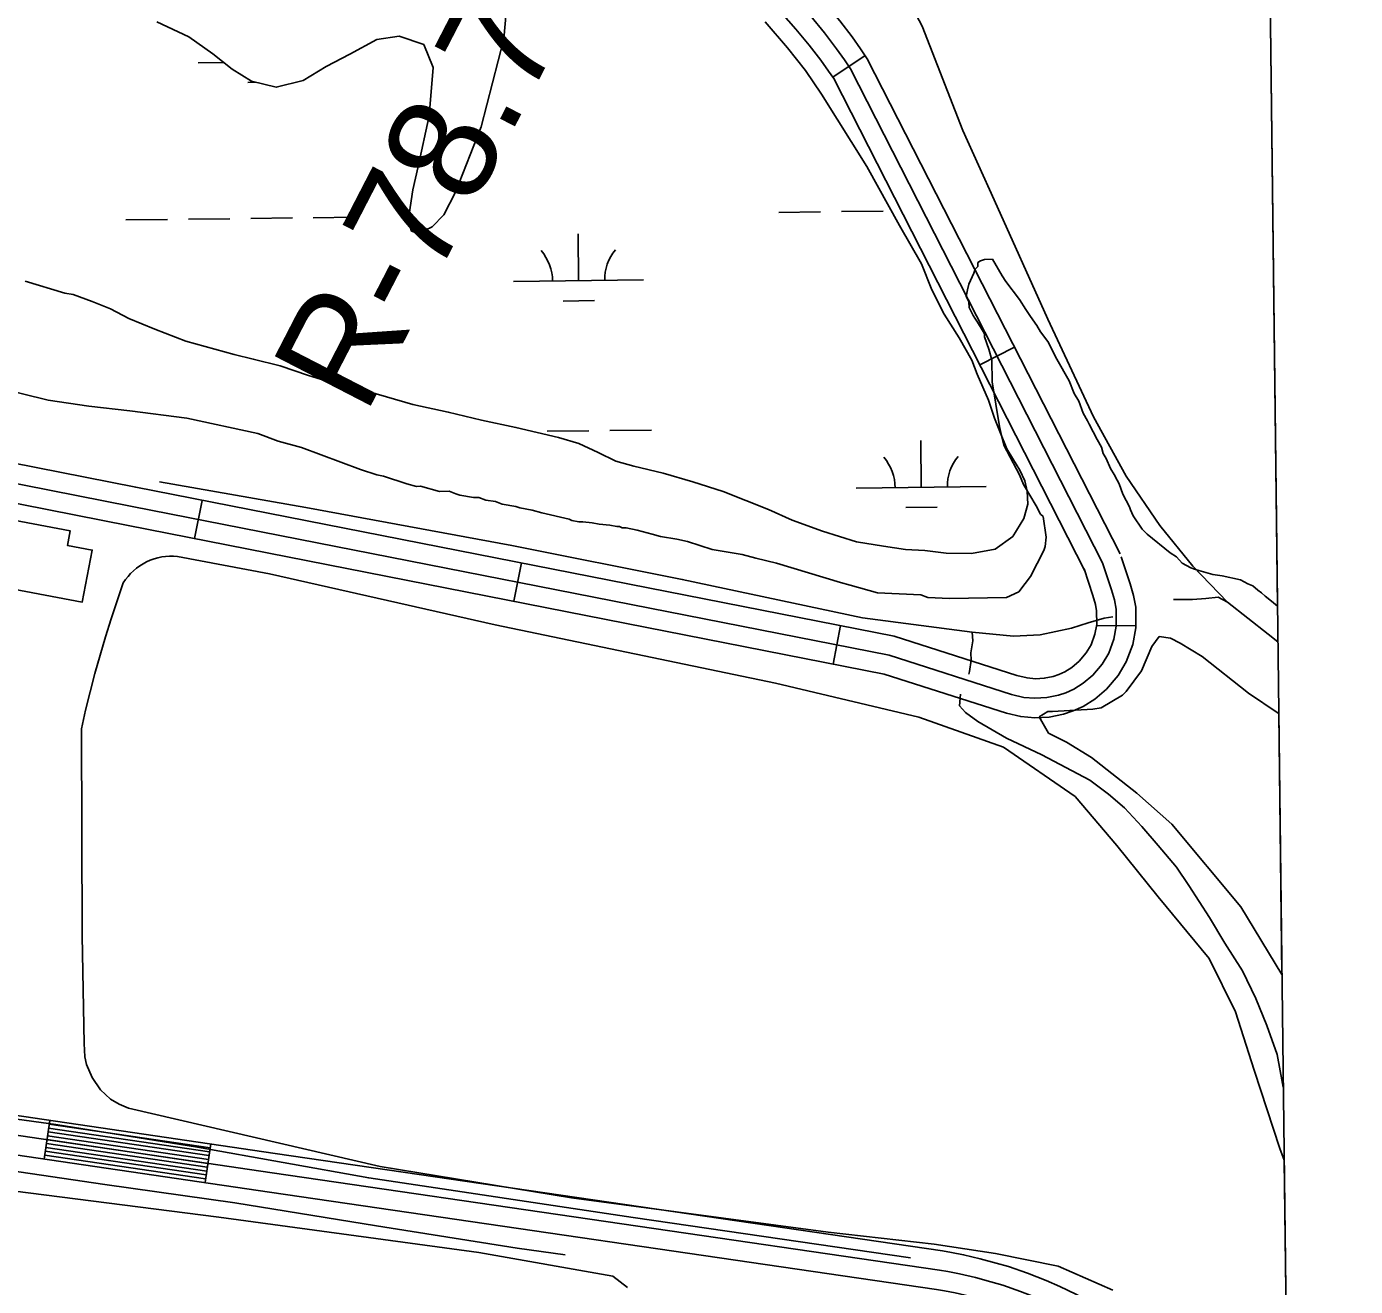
# Model space of a CAD drawing. Extents: x 3683402 to 3721514, y 487807 to 513565.
# Drawn here: x 3718223 to 3719244, y 506822 to 507790 of the extents above; entities that cross this region are included whole.
import ezdxf

# ---------------------------------------------------------------- set-up
doc = ezdxf.new("R2010")
doc.units = 0
for name, color, linetype in [('V-BLDG-OTLN', 7, 'Continuous'), ('V-GRID-FRAM', 7, 'Continuous'), ('V-RIVR-RANG-IDEN', 7, 'Continuous'), ('V-ROAD-CNTR', 7, 'Continuous'), ('V-SITE-VEGE', 7, 'Continuous'), ('V-TOPO-SHOR', 7, 'Continuous'), ('V-WETL-SWMP', 7, 'Continuous')]:
    doc.layers.add(name, color=color, linetype=linetype)

msp = doc.modelspace()

# ---------------------------------------------------------------- linework, layer by layer
at = {"layer": 'V-BLDG-OTLN'}
msp.add_lwpolyline([(3718060, 507439.8), (3718256.6, 507402.7), (3718254.5, 507391.6), (3718273.5, 507388), (3718265.9, 507348), (3718050.3, 507388.7)], close=True, dxfattribs=at)
at = {"layer": 'V-GRID-FRAM'}
msp.add_lwpolyline([(3687448, 511403.5), (3719130.8, 511772.1), (3719350.3, 493590.7), (3687651.7, 493221.8), (3687448, 511403.5)], dxfattribs=at)
at = {"layer": 'V-ROAD-CNTR'}
for p, q in [((3718867.4, 507768.2), (3718842.6, 507751.3)), ((3718982.2, 507544), (3718955.5, 507530.4)), ((3718352.2, 507396.8), (3718358, 507426.2)), ((3718597.5, 507348.6), (3718603.3, 507378.1)), ((3718842.9, 507300.4), (3718848.6, 507329.9)), ((3719075.4, 507329.9), (3719045.4, 507329.7)), ((3718236.5, 506920), (3718240.9, 506949.7)), ((3718360.2, 506901.9), (3718364.6, 506931.6))]:
    msp.add_line(p, q, dxfattribs=at)
for points in [[(3715330.2, 508570.2), (3716437.9, 508352.4), (3717470.7, 508152.6), (3718158.2, 508017.2), (3718610.1, 507927.3), (3718623.4, 507924.1), (3718641, 507919), (3718659.1, 507912.9), (3718678, 507905.4), (3718694.5, 507898), (3718708.1, 507891.2), (3718723.8, 507882.5), (3718740.6, 507872.2), (3718757.5, 507860.5), (3718772.3, 507849.3), (3718787.8, 507836.3), (3718801.5, 507823.7), (3718813.7, 507811.3), (3718825.6, 507798.2), (3718836.2, 507785.4), (3718845.4, 507773.3), (3718851.6, 507764.7), (3718856.2, 507757.9), (3719049.9, 507378.3)], [(3717416.2, 508147.9), (3717467.9, 508137.9), (3718155.3, 508002.5), (3718606.9, 507912.6), (3718619.5, 507909.6), (3718636.5, 507904.7), (3718653.9, 507898.8), (3718672.2, 507891.6), (3718688, 507884.5), (3718701.1, 507877.9), (3718716.3, 507869.5), (3718732.4, 507859.6), (3718748.7, 507848.4), (3718762.9, 507837.6), (3718777.9, 507825.1), (3718791, 507812.9), (3718802.8, 507801), (3718814.2, 507788.3), (3718824.4, 507776), (3718833.3, 507764.4), (3718839.3, 507756.1), (3718843.3, 507750.3), (3719036.6, 507371.5)], [(3718833.9, 507811.5), (3718847.9, 507794.8), (3718857.4, 507782.3), (3718863.9, 507773.3), (3718869.1, 507765.6), (3719063.3, 507385.1)], [(3719049.9, 507378.3), (3719056.7, 507357.5), (3719059.1, 507349.7), (3719060.3, 507342.7), (3719060.4, 507329.5), (3719058.6, 507319.4), (3719054.6, 507308.7), (3719049.5, 507300.2), (3719042.4, 507291.8), (3719035, 507285.6), (3719027.9, 507281.2), (3719021.7, 507278.3), (3719015.9, 507276.4), (3719007, 507274.6), (3718997.9, 507274.1), (3718989.4, 507274.8), (3718980, 507277.1), (3718885.8, 507307.3), (3718304.1, 507421.6), (3717207.2, 507638.1), (3716503.7, 507769.8)], [(3719035.7, 507373.6), (3719042.4, 507353), (3719044.5, 507346.2), (3719045.3, 507341.4), (3719045.4, 507330.8), (3719044, 507323.4), (3719041, 507315.2), (3719037.2, 507308.9), (3719031.8, 507302.5), (3719026.2, 507297.8), (3719020.8, 507294.4), (3719016.2, 507292.3), (3719012, 507290.9), (3719005.1, 507289.5), (3718998.2, 507289.1), (3718991.9, 507289.7), (3718984.1, 507291.6), (3718889.6, 507321.8), (3718307, 507436.3), (3717210.1, 507652.8), (3717184.6, 507657.6)], [(3719064.2, 507382.9), (3719071, 507362), (3719073.7, 507353.2), (3719075.3, 507344.1), (3719075.4, 507328.2), (3719073.1, 507315.4), (3719068.1, 507302.2), (3719061.8, 507291.5), (3719053, 507281.1), (3719043.9, 507273.4), (3719034.9, 507267.9), (3719027.3, 507264.4), (3719019.8, 507261.9), (3719008.9, 507259.6), (3718997.7, 507259), (3718987, 507260), (3718976, 507262.7), (3718882.1, 507292.7), (3718301.2, 507406.8), (3717887.1, 507488.6)], [(3718411.8, 506909.5), (3718100, 506955.2), (3717308, 507087.8), (3717209.8, 507103.9), (3717186.1, 507107.9), (3717168, 507108.7), (3717152.5, 507109.7), (3717136.7, 507110.5), (3717118.6, 507111.1), (3717095.3, 507111.9), (3717069.6, 507110.5), (3716921, 507104.6), (3716372.9, 507064.7), (3716019.2, 507034.5)], [(3718409.7, 506894.6), (3718097.6, 506940.4), (3717305.6, 507073), (3717207.3, 507089.1), (3717184.5, 507092.9), (3717167.2, 507093.8), (3717151.7, 507094.8), (3717136.1, 507095.5), (3717118.1, 507096.1), (3717095.4, 507096.9), (3717070.3, 507095.6), (3716921.9, 507089.6), (3716374.1, 507049.8), (3716020.8, 507019.6)], [(3718414, 506924.3), (3718102.3, 506970), (3717867.3, 507009.4)], [(3718363.2, 506922.7), (3718239.6, 506940.8)], [(3718363.7, 506925.6), (3718240, 506943.8)], [(3718364.1, 506928.6), (3718240.4, 506946.7)], [(3718361.5, 506910.8), (3718237.8, 506928.9)], [(3718361.9, 506913.7), (3718238.3, 506931.9)], [(3718362.4, 506916.7), (3718238.7, 506934.9)], [(3718362.8, 506919.7), (3718239.1, 506937.8)], [(3718360.6, 506904.8), (3718237, 506923)], [(3718361.1, 506907.8), (3718237.4, 506926)], [(3718414, 506924.3), (3718926.9, 506849.4), (3718933.7, 506848.2), (3718943, 506846.4), (3718955.8, 506843.4), (3718968.2, 506840.1), (3718977.7, 506837.3), (3718992.1, 506832.3), (3719006.5, 506826.7), (3719017, 506822.1), (3719029.2, 506816.2), (3719045, 506807.8), (3719060.5, 506798.5), (3719073.9, 506789.6), (3719089.5, 506778), (3719101.8, 506767.8), (3719112.2, 506758.4), (3719119.4, 506751.6), (3719189.2, 506682.2)], [(3718411.8, 506909.5), (3718924.5, 506834.6), (3718931, 506833.5), (3718939.8, 506831.7), (3718952.2, 506828.9), (3718964.1, 506825.7), (3718973.1, 506823), (3718986.9, 506818.2), (3719000.8, 506812.8), (3719010.8, 506808.4), (3719022.5, 506802.9), (3719037.6, 506794.7), (3719052.4, 506785.9), (3719065.2, 506777.3), (3719080.2, 506766.1), (3719092, 506756.4), (3719102, 506747.5), (3719108.9, 506740.8), (3719189.4, 506660.7)], [(3718409.7, 506894.6), (3718922.2, 506819.8), (3718928.3, 506818.7), (3718936.7, 506817.1), (3718948.6, 506814.3), (3718960, 506811.3), (3718968.5, 506808.7), (3718981.8, 506804.1), (3718995.1, 506798.9), (3719004.6, 506794.8), (3719015.7, 506789.5), (3719030.2, 506781.7), (3719044.4, 506773.2), (3719056.6, 506765), (3719071, 506754.3), (3719082.2, 506745.1), (3719091.8, 506736.5), (3719098.4, 506730.1), (3719189.7, 506639.3)]]:
    msp.add_lwpolyline(points, dxfattribs=at)
at = {"layer": 'V-SITE-VEGE'}
for p, q in [((3719137.9, 511188.9), (3719184.3, 507344.8)), ((3718952, 507603.8), (3718951, 507600.7)), ((3718954.1, 507606), (3718952, 507603.8)), ((3718956.1, 507610.2), (3718954, 507609.1)), ((3718954, 507609.1), (3718954.1, 507606)), ((3718959.2, 507611.3), (3718956.1, 507610.2)), ((3718965.3, 507611.6), (3718959.2, 507611.3)), ((3718972.6, 507598.7), (3718965.3, 507611.6)), ((3718951, 507600.7), (3718947, 507592.3)), ((3718975.4, 507594.4), (3718972.6, 507598.7)), ((3718986, 507580.5), (3718975.4, 507594.4)), ((3718946, 507588.1), (3718945.1, 507582.8)), ((3718945.1, 507582.8), (3718946.1, 507580.8)), ((3718947, 507592.3), (3718946, 507588.1)), ((3718946.1, 507580.8), (3718947.2, 507578.7)), ((3718947.2, 507578.7), (3718947.3, 507574.5)), ((3718947.3, 507574.5), (3718950.5, 507568.3)), ((3718991, 507572.9), (3718986, 507580.5)), ((3718994.4, 507567.6), (3718991, 507572.9)), ((3718950.5, 507568.3), (3718951.6, 507566.3)), ((3718951.6, 507566.3), (3718953.7, 507563.2)), ((3718953.7, 507563.2), (3718958, 507555.9)), ((3718999.4, 507560.6), (3718994.4, 507567.6)), ((3718958, 507555.9), (3718959.1, 507553.8)), ((3718959.1, 507553.8), (3718959.2, 507551.8)), ((3718959.2, 507551.8), (3718962.4, 507542.4)), ((3719002.2, 507555.8), (3718999.4, 507560.6)), ((3719007.8, 507548.3), (3719002.2, 507555.8)), ((3718962.4, 507542.4), (3718964.7, 507534.1)), ((3719014.6, 507534.8), (3719007.8, 507548.3)), ((3718964.7, 507534.1), (3718964.9, 507517.4)), ((3719024.1, 507518.1), (3719014.6, 507534.8)), ((3718239.6, 507503.2), (3718199.7, 507513)), ((3718964.9, 507517.4), (3718970.7, 507483)), ((3719028.1, 507508.4), (3719024.1, 507518.1)), ((3718271, 507498.5), (3718239.6, 507503.2)), ((3719031.5, 507502.5), (3719028.1, 507508.4)), ((3719035, 507493.3), (3719031.5, 507502.5)), ((3718302.4, 507494.9), (3718271, 507498.5)), ((3718346.3, 507489.3), (3718302.4, 507494.9)), ((3719038.3, 507487.4), (3719035, 507493.3)), ((3718400.8, 507477.7), (3718346.3, 507489.3)), ((3718970.7, 507483), (3718973, 507472.6)), ((3719039.5, 507484.7), (3719038.3, 507487.4)), ((3719045.7, 507472.9), (3719039.5, 507484.7)), ((3718416.5, 507471.7), (3718400.8, 507477.7)), ((3718434.4, 507466.8), (3718416.5, 507471.7)), ((3718973, 507472.6), (3718974.1, 507468.5)), ((3719049.1, 507467), (3719045.7, 507472.9)), ((3718479.6, 507449.8), (3718434.4, 507466.8)), ((3718974.1, 507468.5), (3718986, 507445.7)), ((3719050.2, 507462.1), (3719049.1, 507467)), ((3719052.5, 507458.3), (3719050.2, 507462.1)), ((3718492.1, 507445.8), (3718479.6, 507449.8)), ((3719055.9, 507450.8), (3719052.5, 507458.3)), ((3719058.7, 507446), (3719055.9, 507450.8)), ((3718497.4, 507444.9), (3718492.1, 507445.8)), ((3718515.2, 507438.9), (3718497.4, 507444.9)), ((3718986, 507445.7), (3718989.2, 507438.5)), ((3719061, 507441.7), (3719058.7, 507446)), ((3719062.6, 507439), (3719061, 507441.7)), ((3718522.6, 507436.9), (3718515.2, 507438.9)), ((3718525.7, 507437), (3718522.6, 507436.9)), ((3718540.4, 507433.1), (3718525.7, 507437)), ((3718547.7, 507433.2), (3718540.4, 507433.1)), ((3718552.9, 507431.2), (3718547.7, 507433.2)), ((3718556.1, 507430.2), (3718552.9, 507431.2)), ((3718566.6, 507428.3), (3718556.1, 507430.2)), ((3718989.2, 507438.5), (3718998.9, 507421.9)), ((3719065.5, 507430.9), (3719062.6, 507439)), ((3719070.6, 507421.2), (3719065.5, 507430.9)), ((3718570.7, 507428.4), (3718566.6, 507428.3)), ((3718576, 507426.3), (3718570.7, 507428.4)), ((3718583.3, 507425.4), (3718576, 507426.3)), ((3718588.6, 507423.4), (3718583.3, 507425.4)), ((3718599, 507421.5), (3718588.6, 507423.4)), ((3718602.2, 507420.5), (3718599, 507421.5)), ((3718611.6, 507418.6), (3718602.2, 507420.5)), ((3718998.9, 507421.9), (3719002.1, 507415.7)), ((3719071.2, 507419), (3719070.6, 507421.2)), ((3719073.4, 507414.2), (3719071.2, 507419)), ((3718619, 507416.6), (3718611.6, 507418.6)), ((3718639.9, 507411.8), (3718619, 507416.6)), ((3718642, 507410.7), (3718639.9, 507411.8)), ((3718647.3, 507409.8), (3718642, 507410.7)), ((3718650.4, 507409.8), (3718647.3, 507409.8)), ((3718657.7, 507408.9), (3718650.4, 507409.8)), ((3718663, 507408), (3718657.7, 507408.9)), ((3719002.1, 507415.7), (3719004.3, 507413.7)), ((3719004.3, 507413.7), (3719006.6, 507398)), ((3719080.2, 507404), (3719073.4, 507414.2)), ((3718671.3, 507407.1), (3718663, 507408)), ((3718676.6, 507406.1), (3718671.3, 507407.1)), ((3718678.6, 507406.1), (3718676.6, 507406.1)), ((3718680.8, 507405.1), (3718678.6, 507406.1)), ((3718683.9, 507405.2), (3718680.8, 507405.1)), ((3718692.3, 507403.2), (3718683.9, 507405.2)), ((3718703.8, 507400.3), (3718692.3, 507403.2)), ((3718710.1, 507398.3), (3718703.8, 507400.3)), ((3719084, 507400.2), (3719080.2, 507404)), ((3719101.7, 507385.9), (3719084, 507400.2)), ((3718722.7, 507396.4), (3718710.1, 507398.3)), ((3718731, 507394.5), (3718722.7, 507396.4)), ((3718749.9, 507388.5), (3718731, 507394.5)), ((3718773, 507384.7), (3718749.9, 507388.5)), ((3719005.7, 507390.7), (3719004.7, 507387.6)), ((3719006.6, 507398), (3719005.7, 507390.7)), ((3718312.6, 507377.5), (3718315.3, 507378.9)), ((3718315.3, 507378.9), (3718318.1, 507380.2)), ((3718318.1, 507380.2), (3718321, 507381.2)), ((3718321, 507381.2), (3718323.9, 507382)), ((3718323.9, 507382), (3718326.9, 507382.7)), ((3718326.9, 507382.7), (3718329.9, 507383.1)), ((3718329.9, 507383.1), (3718332.9, 507383.3)), ((3718332.9, 507383.3), (3718336, 507383.3)), ((3718336, 507383.3), (3718339, 507383)), ((3718339, 507383), (3718409.8, 507369.7)), ((3718783.5, 507381.8), (3718773, 507384.7)), ((3718799.2, 507377.9), (3718783.5, 507381.8)), ((3719004.7, 507387.6), (3718994.6, 507367.6)), ((3719106.7, 507382.7), (3719101.7, 507385.9)), ((3719111.1, 507377.9), (3719106.7, 507382.7)), ((3719117.7, 507374.3), (3719111.1, 507377.9)), ((3718299.1, 507365.3), (3718301, 507367.7)), ((3718301, 507367.7), (3718303, 507370)), ((3718303, 507370), (3718305.2, 507372.1)), ((3718305.2, 507372.1), (3718307.6, 507374.1)), ((3718307.6, 507374.1), (3718310, 507375.9)), ((3718310, 507375.9), (3718312.6, 507377.5)), ((3718409.8, 507369.7), (3718583.2, 507330.6)), ((3718848.5, 507363), (3718799.2, 507377.9)), ((3719120.4, 507373.2), (3719117.7, 507374.3)), ((3719123.7, 507372.2), (3719120.4, 507373.2)), ((3719134.7, 507369.1), (3719123.7, 507372.2)), ((3719141.7, 507368.2), (3719134.7, 507369.1)), ((3719155.9, 507365.2), (3719141.7, 507368.2)), ((3718292.6, 507349), (3718297.4, 507362.8)), ((3718297.4, 507362.8), (3718299.1, 507365.3)), ((3718855.8, 507361.1), (3718848.5, 507363)), ((3718876.8, 507355.2), (3718855.8, 507361.1)), ((3718990.5, 507362.3), (3718985.4, 507355.9)), ((3718994.6, 507367.6), (3718990.5, 507362.3)), ((3719161.4, 507362.1), (3719155.9, 507365.2)), ((3719165.3, 507360.5), (3719161.4, 507362.1)), ((3719169.1, 507357.3), (3719165.3, 507360.5)), ((3718288, 507335.2), (3718292.6, 507349)), ((3718910.3, 507353.6), (3718876.8, 507355.2)), ((3718915.5, 507351.6), (3718910.3, 507353.6)), ((3718932.2, 507350.9), (3718915.5, 507351.6)), ((3718976.1, 507351.6), (3718932.2, 507350.9)), ((3718985.4, 507355.9), (3718976.1, 507351.6)), ((3719171.9, 507355.2), (3719169.1, 507357.3)), ((3719174.7, 507352.5), (3719171.9, 507355.2)), ((3719179.6, 507348.8), (3719174.7, 507352.5)), ((3719184.3, 507344.8), (3719179.6, 507348.8)), ((3718283.7, 507321.2), (3718288, 507335.2)), ((3718583.2, 507330.6), (3718798.6, 507285.7)), ((3718279.5, 507307.3), (3718283.7, 507321.2)), ((3719087.8, 507313.8), (3719093.4, 507321.7)), ((3719093.4, 507321.7), (3719102, 507320.4)), ((3719102, 507320.4), (3719109.5, 507316.5)), ((3718275.6, 507293.2), (3718279.5, 507307.3)), ((3719079.8, 507295.1), (3719087.8, 507313.8)), ((3719109.5, 507316.5), (3719126.5, 507306.3)), ((3719126.5, 507306.3), (3719161.9, 507277.9)), ((3718271.9, 507279.1), (3718275.6, 507293.2)), ((3719068, 507279.2), (3719079.8, 507295.1)), ((3718268.4, 507265), (3718271.9, 507279.1)), ((3718798.6, 507285.7), (3718908.7, 507259.5)), ((3719048.8, 507266.7), (3719065.3, 507276.6)), ((3719065.3, 507276.6), (3719068, 507279.2)), ((3719161.9, 507277.9), (3719184.8, 507262.7)), ((3719011.5, 507263.9), (3719042.3, 507265.8)), ((3719042.3, 507265.8), (3719048.8, 507266.7)), ((3718265.2, 507250.7), (3718268.4, 507265)), ((3718908.7, 507259.5), (3718973.8, 507236.6)), ((3719001.1, 507259.8), (3719007.7, 507264)), ((3719008.4, 507247.2), (3719001.1, 507259.8)), ((3719007.7, 507264), (3719011.5, 507263.9)), ((3719184.8, 507262.7), (3719185.3, 507262.4)), ((3719185.3, 507262.4), (3719187.7, 507061.7)), ((3718265.7, 507091.6), (3718265.2, 507250.7)), ((3719022.2, 507240.4), (3719008.4, 507247.2)), ((3718973.8, 507236.6), (3719028.8, 507198.5)), ((3719041.4, 507228.6), (3719022.2, 507240.4)), ((3719076.3, 507201.2), (3719041.4, 507228.6)), ((3719028.8, 507198.5), (3719060.7, 507161)), ((3719103.2, 507177.3), (3719076.3, 507201.2)), ((3719156.1, 507113.9), (3719103.2, 507177.3)), ((3719060.7, 507161), (3719092.5, 507121.6)), ((3719092.5, 507121.6), (3719131.8, 507074.2)), ((3719187.7, 507061.7), (3719156.1, 507113.9)), ((3718267.3, 507008.9), (3718265.7, 507091.6)), ((3719131.8, 507074.2), (3719152, 507033.2)), ((3719152, 507033.2), (3719166.3, 506988.4)), ((3718267.9, 506998.5), (3718267.3, 507008.9)), ((3718269.2, 506992.6), (3718267.9, 506998.5)), ((3718273.5, 506982.7), (3718269.2, 506992.6)), ((3718279.9, 506973.1), (3718273.5, 506982.7)), ((3719166.3, 506988.4), (3719186, 506928)), ((3718287.6, 506965.9), (3718279.9, 506973.1)), ((3718294.3, 506962.1), (3718287.6, 506965.9)), ((3718301.5, 506959), (3718294.3, 506962.1)), ((3718494.8, 506914.2), (3718301.5, 506959)), ((3719186, 506928), (3719189.4, 506919.2)), ((3719189.4, 506919.2), (3719191.9, 506713)), ((3718641.8, 506890.1), (3718494.8, 506914.2)), ((3718134.6, 506905.3), (3718370.9, 506875.4)), ((3718838.9, 506863.7), (3718641.8, 506890.1)), ((3718370.9, 506875.4), (3718570.7, 506848.1)), ((3718920.4, 506854.6), (3718838.9, 506863.7)), ((3718570.7, 506848.1), (3718673.5, 506829.9)), ((3718967.5, 506847.3), (3718920.4, 506854.6)), ((3719015.7, 506837.8), (3718967.5, 506847.3)), ((3719057.8, 506819.3), (3719015.7, 506837.8)), ((3718673.5, 506829.9), (3718684.7, 506821.2))]:
    msp.add_line(p, q, dxfattribs=at)
at = {"layer": 'V-TOPO-SHOR'}
for points in [[(3718832.9, 507917), (3718839.9, 507916.8), (3718851.6, 507920.1), (3718854.5, 507916.7), (3718860.2, 507900.6), (3718875.5, 507858.8), (3718911.3, 507790.7), (3718942.5, 507710.4), (3718966.6, 507657.1), (3719007.8, 507565.5), (3719042.8, 507490.4), (3719068, 507444.7), (3719093.8, 507407), (3719119.1, 507375.6), (3719145.9, 507348), (3719177.2, 507323.4), (3719184.6, 507317.4)], [(3718325.3, 507440.5), (3718437.7, 507420.7), (3718595.9, 507391.4), (3718726.9, 507365.5), (3718865.3, 507336), (3718949.6, 507324.8), (3718981.4, 507321.8), (3719001.8, 507322.9), (3719025.9, 507328.1), (3719038.7, 507332.2), (3719051, 507335.6), (3719057.7, 507336.6)], [(3719104.3, 507350.1), (3719119, 507350.1), (3719129.1, 507350.7), (3719138.8, 507351.8), (3719145.9, 507348)], [(3718949.6, 507324.8), (3718950.1, 507318.2), (3718948.7, 507309.1), (3718948.8, 507303.3), (3718947.6, 507294.6), (3718947.2, 507292.5)], [(3718940.7, 507277.3), (3718939.9, 507268.4), (3718944.6, 507263.2), (3718954, 507256.2), (3718976, 507243.4), (3719003.1, 507230.7), (3719040, 507211.2), (3719054.3, 507200.5), (3719066.6, 507189.8), (3719080, 507175.6), (3719092.6, 507160.9), (3719106.6, 507144.3), (3719116.1, 507130.3), (3719132, 507105.5), (3719143.9, 507085.8), (3719157.4, 507064.7), (3719167.6, 507043.4), (3719176.2, 507022.7), (3719183.9, 507000.4), (3719188.2, 506978.1), (3719188.7, 506975.2)], [(3717245.9, 507071.9), (3717272.5, 507066.4), (3717328.5, 507057), (3717413.3, 507042.7), (3717494.7, 507025.9), (3717594.5, 507010.3), (3717717.1, 506990), (3717813.5, 506972.9), (3717909.3, 506957), (3718017.7, 506939.1), (3718110.7, 506925.9), (3718283.3, 506900.4), (3718383.1, 506886.4), (3718491.9, 506868.7), (3718600, 506851.4), (3718636.8, 506846.3)], [(3717874.2, 507004.4), (3717922.7, 506994.9), (3718072.9, 506970.1), (3718245.5, 506946.6), (3718354.5, 506929.1), (3718486, 506905.5), (3718689.2, 506875.1), (3718902.2, 506844)]]:
    msp.add_lwpolyline(points, dxfattribs=at)
at = {"layer": 'V-WETL-SWMP'}
for p, q in [((3718354.8, 507762.4), (3718374.6, 507762.7)), ((3718393, 507747.4), (3718399, 507747.5)), ((3718443.3, 507643.4), (3718475.3, 507643.8)), ((3718801.2, 507647.5), (3718833.2, 507647.9)), ((3718849.2, 507648.1), (3718881.2, 507648.5)), ((3718299.4, 507641.7), (3718331.4, 507642.1)), ((3718347.4, 507642.3), (3718379.3, 507642.6)), ((3718395.3, 507642.8), (3718427.3, 507643.2)), ((3718647.2, 507595), (3718646.8, 507631)), ((3718597.2, 507594.4), (3718697.2, 507595.6)), ((3718635.4, 507579.4), (3718659.4, 507579.7)), ((3718671.2, 507479.8), (3718703.2, 507480.2)), ((3718623.2, 507479.3), (3718655.2, 507479.7)), ((3718910.5, 507436.2), (3718910.1, 507472.2)), ((3718860.5, 507435.6), (3718960.5, 507436.8)), ((3718898.7, 507420.6), (3718922.7, 507420.9))]:
    msp.add_line(p, q, dxfattribs=at)
for points in [[(3718323.1, 507793.9), (3718347.8, 507782.5), (3718366.3, 507769.3), (3718381.1, 507757.5), (3718395.8, 507748.3), (3718414.9, 507743.7), (3718435.5, 507748.8), (3718453.2, 507759.5), (3718471.4, 507769), (3718492.2, 507780.3), (3718509.3, 507782.9), (3718528.2, 507776.5), (3718535.5, 507758.9), (3718532.3, 507721.8), (3718524, 507682.7), (3718519.9, 507664.9), (3718516.3, 507641.1), (3718518.9, 507633.2), (3718523.9, 507631.4), (3718534.8, 507636.4), (3718543.7, 507645.6), (3718552.6, 507663.1), (3718572.3, 507713.2), (3718589.7, 507780.9), (3718591.5, 507801.2)], [(3718790.7, 507793.9), (3718807.8, 507774), (3718821.5, 507756.5), (3718833.9, 507738.4), (3718868.6, 507682.8)], [(3718868.6, 507682.8), (3718893.7, 507637.5), (3718910.6, 507608), (3718918.6, 507588), (3718928.2, 507569.3), (3718939.6, 507551.2), (3718949.3, 507534), (3718953.5, 507523.2), (3718962.3, 507503.2), (3718966.8, 507489.4), (3718971.4, 507477.8), (3718976.3, 507465.7), (3718980.6, 507458.5), (3718986.4, 507449.5), (3718990.2, 507441.2), (3718991.9, 507433.2), (3718992.5, 507423.3), (3718989.3, 507412.3), (3718980.9, 507398.4), (3718967.4, 507388.8), (3718949.2, 507385.4), (3718929.8, 507385.7), (3718913.3, 507387.7), (3718898.4, 507388.5), (3718881.6, 507390.9), (3718860.7, 507394.2), (3718834.6, 507402.6), (3718811.3, 507410.9), (3718793.2, 507419.1), (3718758.4, 507433), (3718734.9, 507440.4), (3718712.2, 507447), (3718689.8, 507452.6), (3718675.8, 507456.3), (3718662.4, 507463.1), (3718647.5, 507469.9), (3718631.9, 507474.6), (3718599.1, 507482.2), (3718572.7, 507487.8), (3718547.1, 507494), (3718519.9, 507499.9), (3718485.5, 507509.9), (3718466.3, 507513.9), (3718439.6, 507522.1), (3718417.8, 507529.5), (3718397.3, 507534.8), (3718382.7, 507538.4), (3718345.4, 507548.6), (3718321.6, 507557.8), (3718301.7, 507565.9), (3718287.6, 507573.5), (3718273.5, 507579), (3718258.8, 507584.4), (3718252.4, 507585.3), (3718221.9, 507594.7)]]:
    msp.add_lwpolyline(points, dxfattribs=at)
for centre, start, end in [((3718592, 507594.8), 359.8942, 41.4378), ((3718702.5, 507596.1), 139.8942, 181.4378), ((3718965.8, 507437.3), 139.8942, 181.4378), ((3718855.3, 507436), 359.8942, 41.4378)]:
    msp.add_arc(centre, 35.2, start, end, dxfattribs=at)

# ---------------------------------------------------------------- texts
at = {"layer": 'V-RIVR-RANG-IDEN'}
msp.add_text('R-78.7', height=83, rotation=62.7103, dxfattribs=at).set_placement((3718483.4, 507490.8))

doc.saveas('drawing.dxf')
